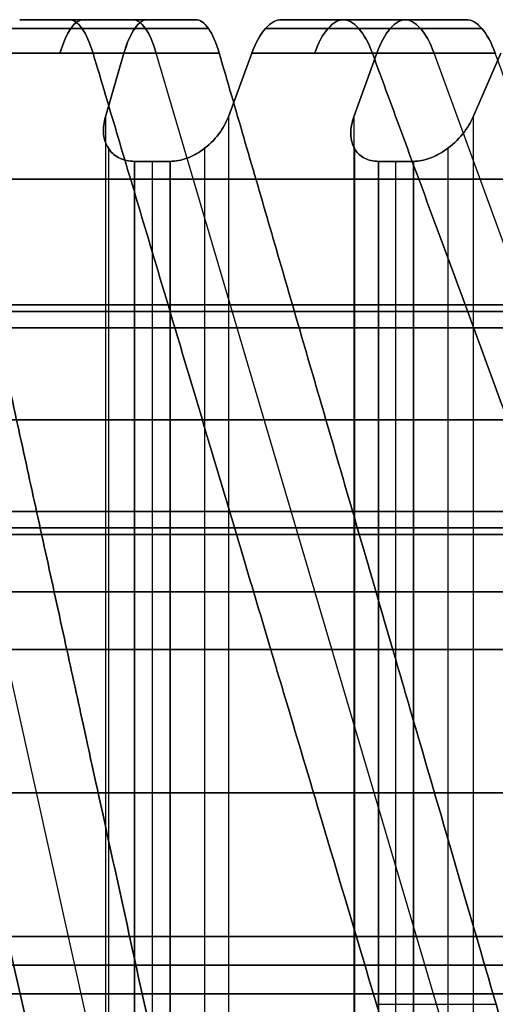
# Model space of a CAD drawing. Header units: millimetres. Extents: x -65 to 65, y -196 to 80.
# Tile 649 of 656: x 9 to 13, y 71 to 80. Entities that reach past the tile are written whole.
import ezdxf

# ---------------------------------------------------------------- set-up
doc = ezdxf.new("R2010")
doc.units = ezdxf.units.MM
doc.header["$MEASUREMENT"] = 0
doc.layers.add('IGES level 0', color=7, linetype='Continuous', true_color=0xa0a0a0)

msp = doc.modelspace()

# ---------------------------------------------------------------- linework, layer by layer
at = {"layer": 'IGES level 0'}
for p, q in [((9.3459, 80, -32.2592), (8.9171, 80, -30.8868)), ((8.9171, 80, 30.8868), (9.3459, 80, 32.2592)), ((9.3459, 80, -32.2592), (8.9171, 80, -30.8868)), ((8.9171, 80, 30.8868), (9.3459, 80, 32.2592)), ((9.0778, 80, -31.4011), (10.2927, 80, -31.4011)), ((9.0778, 80, 31.4011), (10.2927, 80, 31.4011)), ((9.6837, 80, -32.1595), (9.6837, 80, -30.6551)), ((9.6837, 80, 30.6551), (9.6837, 80, 32.1595)), ((10.0315, 80, -30.543), (10.4503, 80, -31.9186)), ((10.4503, 80, 31.9186), (10.0315, 80, 30.543)), ((10.0315, 80, -30.543), (10.4503, 80, -31.9186)), ((10.4503, 80, 31.9186), (10.0315, 80, 30.543)), ((11.7305, 80, -31.4706), (11.2002, 80, -30.1338)), ((11.7305, 80, -31.4706), (11.2002, 80, -30.1338)), ((11.2003, 80, 30.1338), (11.7305, 80, 31.4706)), ((11.2003, 80, 30.1338), (11.7305, 80, 31.4706)), ((11.3809, 80, -30.5892), (12.6281, 80, -30.5892)), ((11.3809, 80, 30.5892), (12.6281, 80, 30.5892)), ((12.0033, 80, -31.3676), (12.0033, 80, -29.823)), ((12.0033, 80, 29.823), (12.0033, 80, 31.3676)), ((12.2858, 80, -29.7077), (12.8064, 80, -31.0484)), ((12.8064, 80, 31.0484), (12.2858, 80, 29.7077)), ((12.2858, 80, -29.7077), (12.8064, 80, -31.0484)), ((12.8064, 80, 31.0484), (12.2858, 80, 29.7077)), ((11.3167, 63.1434, -49.5815), (7.6309, 79.7071, -33.4331)), ((11.3167, 63.1434, 49.5815), (7.6309, 79.7071, 33.4331)), ((9.8254, 79.7071, -29.8661), (9.6644, 79.1546, -29.3375)), ((9.6644, 79.1546, 29.3375), (9.8254, 79.7071, 29.8661)), ((9.6644, 79.1546, 29.3375), (9.8254, 79.7071, 29.8661)), ((9.8254, 79.7071, -29.8661), (9.6644, 79.1546, -29.3375)), ((14.9902, 63.1434, -48.5972), (10.108, 79.7071, -32.7694)), ((14.9902, 63.1434, 48.5972), (10.108, 79.7071, 32.7694)), ((10.7357, 79.1546, -28.9627), (10.9394, 79.7071, -29.4763)), ((10.9394, 79.7071, 29.4763), (10.7357, 79.1546, 28.9627)), ((10.9394, 79.7071, 29.4763), (10.7357, 79.1546, 28.9627)), ((10.7357, 79.1546, -28.9627), (10.9394, 79.7071, -29.4763)), ((12.0298, 79.7071, -29.0484), (11.8298, 79.1546, -28.5332)), ((11.8298, 79.1546, 28.5332), (12.0298, 79.7071, 29.0484)), ((11.8298, 79.1546, 28.5332), (12.0298, 79.7071, 29.0484)), ((12.0298, 79.7071, -29.0484), (11.8298, 79.1546, -28.5332)), ((18.58, 63.1434, -47.3411), (12.5286, 79.7071, -31.9224)), ((18.58, 63.1434, 47.3411), (12.5286, 79.7071, 31.9224)), ((12.87, 79.1546, -28.0794), (13.1116, 79.7071, -28.5764)), ((13.1116, 79.7071, 28.5764), (12.87, 79.1546, 28.0794)), ((13.1116, 79.7071, 28.5764), (12.87, 79.1546, 28.0794)), ((12.87, 79.1546, -28.0794), (13.1116, 79.7071, -28.5764)), ((9.6644, 79.1546, -29.3375), (9.6644, 55.8454, -29.3375)), ((9.6644, 79.1546, -29.3375), (9.6644, 55.8454, -29.3375)), ((9.6644, 79.1546, 29.3375), (9.6644, 55.8454, 29.3375)), ((9.6644, 79.1546, 29.3375), (9.6644, 55.8454, 29.3375)), ((10.7357, 79.1546, -28.9627), (10.7357, 55.8454, -28.9627)), ((10.7357, 79.1546, -28.9627), (10.7357, 55.8454, -28.9627)), ((10.7357, 79.1546, 28.9627), (10.7357, 55.8454, 28.9627)), ((10.7357, 79.1546, 28.9627), (10.7357, 55.8454, 28.9627)), ((11.8298, 79.1546, -28.5332), (11.8298, 55.8454, -28.5332)), ((11.8298, 79.1546, -28.5332), (11.8298, 55.8454, -28.5332)), ((11.8298, 79.1546, 28.5332), (11.8298, 55.8454, 28.5332)), ((11.8298, 79.1546, 28.5332), (11.8298, 55.8454, 28.5332)), ((12.87, 79.1546, -28.0794), (12.87, 55.8454, -28.0794)), ((12.87, 79.1546, -28.0794), (12.87, 55.8454, -28.0794)), ((12.87, 79.1546, 28.0794), (12.87, 55.8454, 28.0794)), ((12.87, 79.1546, 28.0794), (12.87, 55.8454, 28.0794)), ((9.6908, 78.8805, -29.0391), (9.6908, 56.1195, -29.0391)), ((9.6908, 78.8805, 29.0391), (9.6908, 56.1195, 29.0391)), ((10.529, 78.8805, -28.7458), (10.529, 56.1195, -28.7458)), ((10.529, 78.8805, 28.7458), (10.529, 56.1195, 28.7458)), ((11.8338, 78.8805, -28.2337), (11.8338, 56.1195, -28.2337)), ((11.8338, 78.8805, 28.2337), (11.8338, 56.1195, 28.2337)), ((12.6477, 78.8805, -27.8786), (12.6477, 56.1195, -27.8786)), ((12.6477, 78.8805, 27.8786), (12.6477, 56.1195, 27.8786)), ((9.917, 78.7663, -28.8427), (9.917, 56.2337, -28.8427)), ((9.917, 56.2337, -28.8427), (9.917, 78.7663, -28.8427)), ((9.917, 78.7663, 28.8427), (9.917, 56.2337, 28.8427)), ((9.917, 78.7663, 28.8427), (9.917, 56.2337, 28.8427)), ((10.0735, 56.2337, -28.7884), (10.0735, 78.7663, -28.7884)), ((10.0735, 56.2337, 28.7884), (10.0735, 78.7663, 28.7884)), ((10.2297, 78.7663, -28.7333), (10.2297, 56.2337, -28.7333)), ((10.2297, 78.7663, -28.7333), (10.2297, 56.2337, -28.7333)), ((10.2297, 78.7663, 28.7333), (10.2297, 56.2337, 28.7333)), ((10.2297, 56.2337, 28.7333), (10.2297, 78.7663, 28.7333)), ((12.0447, 78.7663, -28.021), (12.0447, 56.2337, -28.021)), ((12.0447, 56.2337, -28.021), (12.0447, 78.7663, -28.021)), ((12.0447, 78.7663, 28.021), (12.0447, 56.2337, 28.021)), ((12.0447, 78.7663, 28.021), (12.0447, 56.2337, 28.021)), ((12.1967, 56.2337, -27.9551), (12.1967, 78.7663, -27.9551)), ((12.1967, 56.2337, 27.9551), (12.1967, 78.7663, 27.9551)), ((12.3483, 78.7663, -27.8885), (12.3483, 56.2337, -27.8885)), ((12.3483, 78.7663, -27.8885), (12.3483, 56.2337, -27.8885)), ((12.3483, 78.7663, 27.8885), (12.3483, 56.2337, 27.8885)), ((12.3483, 56.2337, 27.8885), (12.3483, 78.7663, 27.8885)), ((-28.8, 77.5163), (28.8, 77.5163)), ((-13.25, 71.5163), (13.25, 71.5163))]:
    msp.add_line(p, q, dxfattribs=at)
at = {"layer": 'IGES level 0', "extrusion": (0, 1, 0)}
for centre, radius in [((0, 0, 78.6117), 30.3454), ((0, 0, 77.5163), 29.25), ((0, 0, 77.5163), 28.8), ((0, 0, 77.4577), 28.9414), ((0, 0, 77.3163), 29), ((0, 0, 77.3163), 29), ((0, 0, 76.5163), 29.25), ((0, 0, 76.5163), 29)]:
    msp.add_circle(centre, radius, dxfattribs=at)
at = {"layer": 'IGES level 0', "extrusion": (-4.90029e-16, 1, 0)}
msp.add_circle((0, 0, 75.7163), 29, dxfattribs=at)
at = {"layer": 'IGES level 0', "extrusion": (8.50947e-63, 1, 4.90029e-16)}
msp.add_circle((0, 0, 75.7163), 29, dxfattribs=at)
at = {"layer": 'IGES level 0', "extrusion": (-1.47306e-15, 1, -6.70499e-48)}
msp.add_circle((0, 0, 75.5749), 28.9414, dxfattribs=at)
at = {"layer": 'IGES level 0', "extrusion": (-4.85841e-16, 1, 0)}
msp.add_circle((0, 0, 75.5163), 29.25, dxfattribs=at)
at = {"layer": 'IGES level 0', "extrusion": (4.93432e-16, 1, 0)}
msp.add_circle((0, 0, 75.5163), 28.8, dxfattribs=at)
at = {"layer": 'IGES level 0', "extrusion": (-8.92971e-63, 1, -5.07531e-16)}
msp.add_circle((0, 0, 75.5163), 28, dxfattribs=at)
at = {"layer": 'IGES level 0', "extrusion": (1.08499e-30, 1, -5.07531e-16)}
for centre in [(0, 0, 75.5163), (0, 0, 74.5163)]:
    msp.add_circle(centre, 28, dxfattribs=at)
at = {"layer": 'IGES level 0', "extrusion": (5.07531e-16, 1, 0)}
for centre in [(0, 0, 75.5163), (0, 0, 72.0163)]:
    msp.add_circle(centre, 28, dxfattribs=at)
at = {"layer": 'IGES level 0', "extrusion": (1.34938e-62, 1, 5.07531e-16)}
msp.add_circle((0, 0, 75.0163), 28, dxfattribs=at)
at = {"layer": 'IGES level 0', "extrusion": (1.76213e-62, 1, 4.98626e-16)}
msp.add_circle((0, 0, 74.5163), 28.5, dxfattribs=at)
at = {"layer": 'IGES level 0', "extrusion": (1.82563e-62, 1, 5.07531e-16)}
msp.add_circle((0, 0, 74.5163), 28, dxfattribs=at)
at = {"layer": 'IGES level 0', "extrusion": (9.19374e-63, 1, 4.98626e-16)}
for centre in [(0, 0, 73.2663), (0, 0, 72.0163)]:
    msp.add_circle(centre, 28.5, dxfattribs=at)
at = {"layer": 'IGES level 0', "extrusion": (0, 1, 4.98626e-16)}
msp.add_circle((0, 0, 72.0163), 28.5, dxfattribs=at)
at = {"layer": 'IGES level 0', "extrusion": (-9.29129e-63, 1, -5.01265e-16)}
msp.add_circle((0, 0, 71.7663), 28.35, dxfattribs=at)
at = {"layer": 'IGES level 0', "extrusion": (-9.3904e-63, 1, -5.03931e-16)}
msp.add_circle((0, 0, 71.5163), 28.2, dxfattribs=at)
at = {"layer": 'IGES level 0', "extrusion": (0, 1, 0)}
for centre, radius, start, end in [((0, 0, 79.9239), 31.7652, 251.80286, 253.91142), ((0, 0, 79.7071), 31.4408, 251.7898, 253.92449), ((0, 0, 79.7071), 31.4408, 251.7898, 253.92449), ((0, 0, 79.7071), 31.4408, 110.36122, 112.49592), ((0, 0, 79.7071), 31.4408, 247.50408, 249.63878), ((0, 0, 79.7071), 31.4408, 247.50408, 249.63878), ((0, 0, 79.7071), 31.4408, 110.36122, 112.49592), ((0, 0, 78.7663), 30.5, 250.40312, 251.02545), ((0, 0, 78.7663), 30.5, 108.97455, 109.59688), ((0, 0, 78.7663), 30.5, 108.97455, 109.59688), ((0, 0, 78.7663), 30.5, 250.40312, 251.02545), ((0, 0, 78.7663), 30.5, 246.1174, 246.73974), ((0, 0, 78.7663), 30.5, 246.1174, 246.73974), ((0, 0, 77.5163), 28.8, 90, 0), ((0, 0, 77.5163), 29.25, 90, 270), ((0, 0, 75.5163), 28.8, 90, 0), ((0, 0, 74.5163), 28.5, 0, 180), ((0, 0, 71.5163), 28.2, 0, 180)]:
    msp.add_arc(centre, radius, start, end, dxfattribs=at)
at = {"layer": 'IGES level 0', "extrusion": (3.77853e-13, 1, 1.26622e-12)}
msp.add_arc((0, 0, 79.9239), 31.7652, 106.08857, 108.19714, dxfattribs=at)
at = {"layer": 'IGES level 0', "extrusion": (0.955573, -3.35868e-14, 0.294755)}
msp.add_arc((79, -32.1479), 1, 0, 45, dxfattribs=at)
at = {"layer": 'IGES level 0', "extrusion": (0.955573, 1.21484e-14, -0.294755)}
msp.add_arc((79, 32.1479), 1, 315, 360, dxfattribs=at)
at = {"layer": 'IGES level 0', "extrusion": (8.42516e-13, 1, -2.73137e-12)}
msp.add_arc((0, 0, 80), 33.5858, 251.87128, 253.84301, dxfattribs=at)
msp.add_arc((0, 0, 80), 33.5858, 251.87128, 253.84301, dxfattribs=at)
at = {"layer": 'IGES level 0', "extrusion": (-8.42516e-13, 1, -2.73137e-12)}
msp.add_arc((0, 0, 80), 33.5858, 106.15699, 108.12872, dxfattribs=at)
msp.add_arc((0, 0, 80), 33.5858, 106.15699, 108.12872, dxfattribs=at)
at = {"layer": 'IGES level 0', "extrusion": (4.16299e-13, 1, -1.39142e-12)}
msp.add_arc((0, 0, 79.9239), 33.9685, 251.88469, 253.8296, dxfattribs=at)
at = {"layer": 'IGES level 0', "extrusion": (8.56154e-13, 1, 2.77558e-12)}
msp.add_arc((0, 0, 79.9239), 33.9685, 106.1704, 108.11531, dxfattribs=at)
at = {"layer": 'IGES level 0', "extrusion": (0.955573, 7.93219e-14, 0.294755)}
msp.add_arc((79, -33.5858), 1, 315, 360, dxfattribs=at)
at = {"layer": 'IGES level 0', "extrusion": (0.955573, -1.02904e-13, -0.294755)}
msp.add_arc((79, 33.5858), 1, 360, 45, dxfattribs=at)
at = {"layer": 'IGES level 0', "extrusion": (-2.26334e-14, 1, -8.88294e-15)}
msp.add_arc((0, 0, 79.9239), 31.7652, 247.51715, 249.62571, dxfattribs=at)
at = {"layer": 'IGES level 0', "extrusion": (2.26333e-14, 1, -8.88293e-15)}
msp.add_arc((0, 0, 79.9239), 31.7652, 110.37429, 112.48285, dxfattribs=at)
at = {"layer": 'IGES level 0', "extrusion": (0.930874, -1.30059e-13, 0.365341)}
msp.add_arc((79, -32.1479), 1, 0, 45, dxfattribs=at)
at = {"layer": 'IGES level 0', "extrusion": (0.930874, -1.61979e-14, -0.365341)}
msp.add_arc((79, 32.1479), 1, 315, 0, dxfattribs=at)
at = {"layer": 'IGES level 0', "extrusion": (2.08855e-12, 1, -5.32154e-12)}
msp.add_arc((0, 0, 80), 33.5858, 247.58556, 249.55729, dxfattribs=at)
msp.add_arc((0, 0, 80), 33.5858, 247.58556, 249.55729, dxfattribs=at)
at = {"layer": 'IGES level 0', "extrusion": (1.04428e-12, 1, 2.66077e-12)}
msp.add_arc((0, 0, 80), 33.5858, 110.44271, 112.41444, dxfattribs=at)
msp.add_arc((0, 0, 80), 33.5858, 110.44271, 112.41444, dxfattribs=at)
at = {"layer": 'IGES level 0', "extrusion": (2.64148e-12, 1, -6.76411e-12)}
msp.add_arc((0, 0, 79.9239), 33.9685, 247.59897, 249.54388, dxfattribs=at)
at = {"layer": 'IGES level 0', "extrusion": (-2.29461e-14, 1, 9.00568e-15)}
msp.add_arc((0, 0, 79.9239), 33.9685, 110.45612, 112.40103, dxfattribs=at)
at = {"layer": 'IGES level 0', "extrusion": (0.930874, -7.38433e-15, 0.365341)}
msp.add_arc((79, -33.5858), 1, 315, 360, dxfattribs=at)
at = {"layer": 'IGES level 0', "extrusion": (0.930874, 1.56024e-13, -0.365341)}
msp.add_arc((79, 33.5858), 1, 360, 45, dxfattribs=at)
at = {"layer": 'IGES level 0', "extrusion": (7.67829e-13, 1, 2.48924e-12)}
msp.add_arc((0, 0, 79.7071), 31.4408, 106.07551, 108.2102, dxfattribs=at)
msp.add_arc((0, 0, 79.7071), 31.4408, 106.07551, 108.2102, dxfattribs=at)
at = {"layer": 'IGES level 0', "extrusion": (8.67965e-13, 1, -2.81387e-12)}
msp.add_arc((0, 0, 79.7071), 34.2929, 251.89591, 253.81838, dxfattribs=at)
msp.add_arc((0, 0, 79.7071), 34.2929, 251.89591, 253.81838, dxfattribs=at)
at = {"layer": 'IGES level 0', "extrusion": (8.67965e-13, 1, 2.81387e-12)}
msp.add_arc((0, 0, 79.7071), 34.2929, 106.18162, 108.10409, dxfattribs=at)
msp.add_arc((0, 0, 79.7071), 34.2929, 106.18162, 108.10409, dxfattribs=at)
at = {"layer": 'IGES level 0', "extrusion": (1.07582e-12, 1, -2.74114e-12)}
msp.add_arc((0, 0, 79.7071), 34.2929, 247.61019, 249.53267, dxfattribs=at)
msp.add_arc((0, 0, 79.7071), 34.2929, 247.61019, 249.53267, dxfattribs=at)
at = {"layer": 'IGES level 0', "extrusion": (-1.07582e-12, 1, -2.74114e-12)}
msp.add_arc((0, 0, 79.7071), 34.2929, 110.46733, 112.38981, dxfattribs=at)
msp.add_arc((0, 0, 79.7071), 34.2929, 110.46733, 112.38981, dxfattribs=at)
at = {"layer": 'IGES level 0', "extrusion": (1.26343e-11, 1, 2.89582e-11)}
msp.add_arc((0, 0, 78.7663), 30.5, 113.26026, 113.8826, dxfattribs=at)
msp.add_arc((0, 0, 78.7663), 30.5, 113.26026, 113.8826, dxfattribs=at)
at = {"layer": 'IGES level 0', "extrusion": (4.85841e-16, 1, -2.97492e-32)}
msp.add_arc((0, 0, 75.5163), 29.25, 90, 270, dxfattribs=at)
at = {"layer": 'IGES level 0', "extrusion": (5.07531e-16, 1, -3.10773e-32)}
msp.add_arc((0, 0, 75.5163), 28, 90, 270, dxfattribs=at)
at = {"layer": 'IGES level 0', "extrusion": (-3.05321e-32, 1, -4.98626e-16)}
msp.add_arc((0, 0, 74.5163), 28.5, 180, 0, dxfattribs=at)
at = {"layer": 'IGES level 0', "extrusion": (-3.08569e-32, 1, 5.03931e-16)}
msp.add_arc((0, 0, 71.5163), 28.2, 180, 0, dxfattribs=at)
at = {"layer": 'IGES level 0', "extrusion": (1.2297e-12, 1, 3.89797e-12)}
msp.add_arc((0, 0, 71.4253), 42.5747, 106.41061, 107.87511, dxfattribs=at)
at = {"layer": 'IGES level 0'}
for points, knots in [([(8.9171, 80, -30.8868), (8.9704, 80, -30.8714), (9.0238, 80, -30.8559), (9.1303, 80, -30.8246), (9.1835, 80, -30.8087), (9.2899, 80, -30.7768), (9.343, 80, -30.7607), (9.4492, 80, -30.7282), (9.5023, 80, -30.7119), (9.6083, 80, -30.6788), (9.6613, 80, -30.6622), (9.7672, 80, -30.6286), (9.8201, 80, -30.6117), (9.9259, 80, -30.5775), (9.9787, 80, -30.5603), (10.0315, 80, -30.543)], [0.0000001, 0.0000001, 0.0000001, 0.0000001, 0.1428199, 0.1428199, 0.2856457, 0.2856457, 0.4284814, 0.4284814, 0.5713308, 0.5713308, 0.7141978, 0.7141978, 0.8570862, 0.8570862, 0.9999999, 0.9999999, 0.9999999, 0.9999999]), ([(10.0315, 80, 30.543), (9.9787, 80, 30.5603), (9.9259, 80, 30.5775), (9.8202, 80, 30.6117), (9.7672, 80, 30.6286), (9.6614, 80, 30.6622), (9.6084, 80, 30.6788), (9.5023, 80, 30.7119), (9.4493, 80, 30.7282), (9.343, 80, 30.7607), (9.2899, 80, 30.7768), (9.1835, 80, 30.8087), (9.1303, 80, 30.8246), (9.0238, 80, 30.8559), (8.9704, 80, 30.8714), (8.9171, 80, 30.8868)], [0.0000001, 0.0000001, 0.0000001, 0.0000001, 0.142906, 0.142906, 0.2857893, 0.2857893, 0.4286537, 0.4286537, 0.5715031, 0.5715031, 0.7143414, 0.7143414, 0.8571724, 0.8571724, 0.9999999, 0.9999999, 0.9999999, 0.9999999]), ([(8.9171, 80, -30.8868), (8.9704, 80, -30.8714), (9.0238, 80, -30.8559), (9.1303, 80, -30.8246), (9.1835, 80, -30.8087), (9.2899, 80, -30.7768), (9.343, 80, -30.7607), (9.4492, 80, -30.7282), (9.5023, 80, -30.7119), (9.6083, 80, -30.6788), (9.6613, 80, -30.6622), (9.7672, 80, -30.6286), (9.8201, 80, -30.6117), (9.9259, 80, -30.5775), (9.9787, 80, -30.5603), (10.0315, 80, -30.543)], [0.0000001, 0.0000001, 0.0000001, 0.0000001, 0.1428199, 0.1428199, 0.2856457, 0.2856457, 0.4284814, 0.4284814, 0.5713308, 0.5713308, 0.7141978, 0.7141978, 0.8570862, 0.8570862, 0.9999999, 0.9999999, 0.9999999, 0.9999999]), ([(10.0315, 80, 30.543), (9.9787, 80, 30.5603), (9.9259, 80, 30.5775), (9.8202, 80, 30.6117), (9.7672, 80, 30.6286), (9.6614, 80, 30.6622), (9.6084, 80, 30.6788), (9.5023, 80, 30.7119), (9.4493, 80, 30.7282), (9.343, 80, 30.7607), (9.2899, 80, 30.7768), (9.1835, 80, 30.8087), (9.1303, 80, 30.8246), (9.0238, 80, 30.8559), (8.9704, 80, 30.8714), (8.9171, 80, 30.8868)], [0.0000001, 0.0000001, 0.0000001, 0.0000001, 0.142906, 0.142906, 0.2857893, 0.2857893, 0.4286537, 0.4286537, 0.5715031, 0.5715031, 0.7143414, 0.7143414, 0.8571724, 0.8571724, 0.9999999, 0.9999999, 0.9999999, 0.9999999]), ([(9.5568, 79.7071, -32.9343), (9.5292, 79.7999, -32.8457), (9.4963, 79.8735, -32.7405), (9.4239, 79.9741, -32.5089), (9.3851, 80, -32.3847), (9.3459, 80, -32.2592)], [-0.07880493, -0.07880493, -0.07880493, -0.07880493, -0.03942464, -0.03942464, 0, 0, 0, 0]), ([(9.3459, 80, 32.2592), (9.3851, 80, 32.3846), (9.4239, 79.9742, 32.5087), (9.4962, 79.8737, 32.7403), (9.5291, 79.8, 32.8456), (9.5568, 79.7071, 32.9343)], [-0.07880456, -0.07880456, -0.07880456, -0.07880456, -0.03941531, -0.03941531, 0, 0, 0, 0]), ([(9.5568, 79.7071, -32.9343), (9.5292, 79.7999, -32.8457), (9.4963, 79.8735, -32.7405), (9.4239, 79.9741, -32.5089), (9.3851, 80, -32.3847), (9.3459, 80, -32.2592)], [-0.07880493, -0.07880493, -0.07880493, -0.07880493, -0.03942464, -0.03942464, 0, 0, 0, 0]), ([(9.3459, 80, 32.2592), (9.3851, 80, 32.3846), (9.4239, 79.9742, 32.5087), (9.4962, 79.8737, 32.7403), (9.5291, 79.8, 32.8456), (9.5568, 79.7071, 32.9343)], [-0.07880456, -0.07880456, -0.07880456, -0.07880456, -0.03941531, -0.03941531, 0, 0, 0, 0]), ([(9.8254, 79.7071, -29.8661), (9.8524, 79.7999, -29.955), (9.8845, 79.8736, -30.0604), (9.9552, 79.9741, -30.2926), (9.9931, 80, -30.417), (10.0314, 80, -30.5428)], [-0.07880674, -0.07880674, -0.07880674, -0.07880674, -0.03942087, -0.03942087, 0, 0, 0, 0]), ([(10.0314, 80, 30.5428), (9.9932, 80, 30.4172), (9.9553, 79.9742, 30.2928), (9.8846, 79.8737, 30.0606), (9.8525, 79.8, 29.955), (9.8254, 79.7071, 29.8661)], [-0.07880635, -0.07880635, -0.07880635, -0.07880635, -0.03942086, -0.03942086, 0, 0, 0, 0]), ([(9.8254, 79.7071, -29.8661), (9.8524, 79.7999, -29.955), (9.8845, 79.8736, -30.0604), (9.9552, 79.9741, -30.2926), (9.9931, 80, -30.417), (10.0314, 80, -30.5428)], [-0.07880674, -0.07880674, -0.07880674, -0.07880674, -0.03942087, -0.03942087, 0, 0, 0, 0]), ([(10.0314, 80, 30.5428), (9.9932, 80, 30.4172), (9.9553, 79.9742, 30.2928), (9.8846, 79.8737, 30.0606), (9.8525, 79.8, 29.955), (9.8254, 79.7071, 29.8661)], [-0.07880635, -0.07880635, -0.07880635, -0.07880635, -0.03942086, -0.03942086, 0, 0, 0, 0]), ([(10.4503, 80, -31.9186), (10.4886, 80, -32.0442), (10.5264, 79.9742, -32.1686), (10.5971, 79.8737, -32.4008), (10.6293, 79.8, -32.5063), (10.6563, 79.7071, -32.5952)], [-0.07880456, -0.07880456, -0.07880456, -0.07880456, -0.03941643, -0.03941643, 0, 0, 0, 0]), ([(10.6563, 79.7071, 32.5952), (10.6293, 79.7999, 32.5064), (10.5972, 79.8736, 32.4009), (10.5265, 79.9741, 32.1688), (10.4886, 80, 32.0443), (10.4503, 80, 31.9186)], [-0.07880493, -0.07880493, -0.07880493, -0.07880493, -0.03942331, -0.03942331, 0, 0, 0, 0]), ([(10.4503, 80, -31.9186), (10.4886, 80, -32.0442), (10.5264, 79.9742, -32.1686), (10.5971, 79.8737, -32.4008), (10.6293, 79.8, -32.5063), (10.6563, 79.7071, -32.5952)], [-0.07880456, -0.07880456, -0.07880456, -0.07880456, -0.03941643, -0.03941643, 0, 0, 0, 0]), ([(10.6563, 79.7071, 32.5952), (10.6293, 79.7999, 32.5064), (10.5972, 79.8736, 32.4009), (10.5265, 79.9741, 32.1688), (10.4886, 80, 32.0443), (10.4503, 80, 31.9186)], [-0.07880493, -0.07880493, -0.07880493, -0.07880493, -0.03942331, -0.03942331, 0, 0, 0, 0]), ([(11.2002, 80, -30.1338), (11.1518, 80, -30.0117), (11.1039, 79.9742, -29.8909), (11.0144, 79.8737, -29.6653), (10.9737, 79.8, -29.5627), (10.9394, 79.7071, -29.4763)], [-0.07880635, -0.07880635, -0.07880635, -0.07880635, -0.03942086, -0.03942086, 0, 0, 0, 0]), ([(10.9394, 79.7071, 29.4763), (10.9737, 79.7999, 29.5626), (11.0143, 79.8736, 29.6651), (11.1038, 79.9741, 29.8907), (11.1518, 80, 30.0116), (11.2002, 80, 30.1338)], [-0.07880674, -0.07880674, -0.07880674, -0.07880674, -0.03942087, -0.03942087, 0, 0, 0, 0]), ([(11.2002, 80, -30.1338), (11.1518, 80, -30.0117), (11.1039, 79.9742, -29.8909), (11.0144, 79.8737, -29.6653), (10.9737, 79.8, -29.5627), (10.9394, 79.7071, -29.4763)], [-0.07880635, -0.07880635, -0.07880635, -0.07880635, -0.03942086, -0.03942086, 0, 0, 0, 0]), ([(10.9394, 79.7071, 29.4763), (10.9737, 79.7999, 29.5626), (11.0143, 79.8736, 29.6651), (11.1038, 79.9741, 29.8907), (11.1518, 80, 30.0116), (11.2002, 80, 30.1338)], [-0.07880674, -0.07880674, -0.07880674, -0.07880674, -0.03942087, -0.03942087, 0, 0, 0, 0]), ([(11.2002, 80, -30.1338), (11.2532, 80, -30.114), (11.3061, 80, -30.0943), (11.4118, 80, -30.0544), (11.4646, 80, -30.0342), (11.5701, 80, -29.9937), (11.6229, 80, -29.9733), (11.7282, 80, -29.9323), (11.7809, 80, -29.9116), (11.9091, 80, -29.8608), (11.9847, 80, -29.8306), (12.1354, 80, -29.7695), (12.2106, 80, -29.7386), (12.2858, 80, -29.7077)], [0, 0, 0, 0, 0.1452984, 0.1452984, 0.2906603, 0.2906603, 0.4360894, 0.4360894, 0.58159, 0.58159, 0.7908676, 0.7908676, 1, 1, 1, 1]), ([(11.2002, 80, -30.1338), (11.2532, 80, -30.114), (11.3061, 80, -30.0943), (11.4118, 80, -30.0544), (11.4646, 80, -30.0342), (11.5701, 80, -29.9937), (11.6229, 80, -29.9733), (11.7282, 80, -29.9323), (11.7809, 80, -29.9116), (11.9091, 80, -29.8608), (11.9847, 80, -29.8306), (12.1354, 80, -29.7695), (12.2106, 80, -29.7386), (12.2858, 80, -29.7077)], [0, 0, 0, 0, 0.1452984, 0.1452984, 0.2906603, 0.2906603, 0.4360894, 0.4360894, 0.58159, 0.58159, 0.7908676, 0.7908676, 1, 1, 1, 1]), ([(12.2858, 80, 29.7077), (12.2357, 80, 29.7284), (12.1856, 80, 29.749), (12.0852, 80, 29.7899), (12.035, 80, 29.8103), (11.9343, 80, 29.8507), (11.8839, 80, 29.8708), (11.7283, 80, 29.9324), (11.623, 80, 29.9736), (11.4118, 80, 30.0544), (11.306, 80, 30.0941), (11.2003, 80, 30.1338)], [0, 0, 0, 0, 0.1394043, 0.1394043, 0.2788735, 0.2788735, 0.4184113, 0.4184113, 0.7093352, 0.7093352, 1, 1, 1, 1]), ([(12.2858, 80, 29.7077), (12.2357, 80, 29.7284), (12.1856, 80, 29.749), (12.0852, 80, 29.7899), (12.035, 80, 29.8103), (11.9343, 80, 29.8507), (11.8839, 80, 29.8708), (11.7283, 80, 29.9324), (11.623, 80, 29.9736), (11.4118, 80, 30.0544), (11.306, 80, 30.0941), (11.2003, 80, 30.1338)], [0, 0, 0, 0, 0.1394043, 0.1394043, 0.2788735, 0.2788735, 0.4184113, 0.4184113, 0.7093352, 0.7093352, 1, 1, 1, 1]), ([(11.9913, 79.7071, -32.128), (11.9571, 79.7999, -32.0417), (11.9164, 79.8736, -31.9393), (11.827, 79.9741, -31.7137), (11.779, 80, -31.5928), (11.7305, 80, -31.4706)], [-0.07880493, -0.07880493, -0.07880493, -0.07880493, -0.03942071, -0.03942071, 0, 0, 0, 0]), ([(11.7305, 80, 31.4706), (11.7789, 80, 31.5927), (11.8269, 79.9742, 31.7135), (11.9164, 79.8737, 31.9391), (11.957, 79.8, 32.0417), (11.9913, 79.7071, 32.128)], [-0.07880456, -0.07880456, -0.07880456, -0.07880456, -0.03941942, -0.03941942, 0, 0, 0, 0]), ([(11.9913, 79.7071, -32.128), (11.9571, 79.7999, -32.0417), (11.9164, 79.8736, -31.9393), (11.827, 79.9741, -31.7137), (11.779, 80, -31.5928), (11.7305, 80, -31.4706)], [-0.07880493, -0.07880493, -0.07880493, -0.07880493, -0.03942071, -0.03942071, 0, 0, 0, 0]), ([(11.7305, 80, 31.4706), (11.7789, 80, 31.5927), (11.8269, 79.9742, 31.7135), (11.9164, 79.8737, 31.9391), (11.957, 79.8, 32.0417), (11.9913, 79.7071, 32.128)], [-0.07880456, -0.07880456, -0.07880456, -0.07880456, -0.03941942, -0.03941942, 0, 0, 0, 0]), ([(12.0298, 79.7071, -29.0484), (12.0634, 79.7999, -29.1349), (12.1033, 79.8736, -29.2377), (12.1911, 79.9741, -29.4639), (12.2382, 80, -29.5852), (12.2858, 80, -29.7077)], [-0.07880674, -0.07880674, -0.07880674, -0.07880674, -0.03942087, -0.03942087, 0, 0, 0, 0]), ([(12.2858, 80, 29.7077), (12.2383, 80, 29.5853), (12.1912, 79.9742, 29.4641), (12.1034, 79.8737, 29.2379), (12.0634, 79.8, 29.135), (12.0298, 79.7071, 29.0484)], [-0.07880635, -0.07880635, -0.07880635, -0.07880635, -0.03942086, -0.03942086, 0, 0, 0, 0]), ([(12.0298, 79.7071, -29.0484), (12.0634, 79.7999, -29.1349), (12.1033, 79.8736, -29.2377), (12.1911, 79.9741, -29.4639), (12.2382, 80, -29.5852), (12.2858, 80, -29.7077)], [-0.07880674, -0.07880674, -0.07880674, -0.07880674, -0.03942087, -0.03942087, 0, 0, 0, 0]), ([(12.2858, 80, 29.7077), (12.2383, 80, 29.5853), (12.1912, 79.9742, 29.4641), (12.1034, 79.8737, 29.2379), (12.0634, 79.8, 29.135), (12.0298, 79.7071, 29.0484)], [-0.07880635, -0.07880635, -0.07880635, -0.07880635, -0.03942086, -0.03942086, 0, 0, 0, 0]), ([(12.8064, 80, -31.0484), (12.8539, 80, -31.1708), (12.9009, 79.9742, -31.292), (12.9888, 79.8737, -31.5182), (13.0287, 79.8, -31.6211), (13.0624, 79.7071, -31.7077)], [-0.07880456, -0.07880456, -0.07880456, -0.07880456, -0.03941967, -0.03941967, 0, 0, 0, 0]), ([(13.0624, 79.7071, 31.7077), (13.0288, 79.7999, 31.6211), (12.9889, 79.8736, 31.5184), (12.901, 79.9741, 31.2922), (12.8539, 80, 31.1709), (12.8064, 80, 31.0484)], [-0.07880493, -0.07880493, -0.07880493, -0.07880493, -0.03942042, -0.03942042, 0, 0, 0, 0]), ([(12.8064, 80, -31.0484), (12.8539, 80, -31.1708), (12.9009, 79.9742, -31.292), (12.9888, 79.8737, -31.5182), (13.0287, 79.8, -31.6211), (13.0624, 79.7071, -31.7077)], [-0.07880456, -0.07880456, -0.07880456, -0.07880456, -0.03941967, -0.03941967, 0, 0, 0, 0]), ([(13.0624, 79.7071, 31.7077), (13.0288, 79.7999, 31.6211), (12.9889, 79.8736, 31.5184), (12.901, 79.9741, 31.2922), (12.8539, 80, 31.1709), (12.8064, 80, 31.0484)], [-0.07880493, -0.07880493, -0.07880493, -0.07880493, -0.03942042, -0.03942042, 0, 0, 0, 0]), ([(9.917, 78.7663, -28.8427), (9.8705, 78.7663, -28.8587), (9.8257, 78.7761, -28.8843), (9.7517, 78.8117, -28.947), (9.7223, 78.8374, -28.9839), (9.6713, 78.9041, -29.0714), (9.6537, 78.9532, -29.1289), (9.6439, 79.0545, -29.2388), (9.6503, 79.1063, -29.2912), (9.6644, 79.1546, -29.3375)], [-0.07273084, -0.07273084, -0.07273084, -0.07273084, -0.05797307, -0.05797307, -0.04321531, -0.04321531, -0.02160765, -0.02160765, -0.00127559, -0.00127559, -0.00127559, -0.00127559]), ([(9.6644, 79.1546, 29.3375), (9.6503, 79.1063, 29.2912), (9.6439, 79.0545, 29.2388), (9.6537, 78.9532, 29.1289), (9.6713, 78.9041, 29.0714), (9.7223, 78.8374, 28.9839), (9.7517, 78.8117, 28.947), (9.8257, 78.7761, 28.8843), (9.8705, 78.7663, 28.8587), (9.917, 78.7663, 28.8427)], [-0.14418609, -0.14418609, -0.14418609, -0.14418609, -0.12385403, -0.12385403, -0.10224638, -0.10224638, -0.08748861, -0.08748861, -0.07273084, -0.07273084, -0.07273084, -0.07273084]), ([(9.6644, 79.1546, 29.3375), (9.6503, 79.1063, 29.2912), (9.6439, 79.0545, 29.2388), (9.6537, 78.9532, 29.1289), (9.6713, 78.9041, 29.0714), (9.7223, 78.8374, 28.9839), (9.7517, 78.8117, 28.947), (9.8257, 78.7761, 28.8843), (9.8705, 78.7663, 28.8587), (9.917, 78.7663, 28.8427)], [-0.14418609, -0.14418609, -0.14418609, -0.14418609, -0.12385403, -0.12385403, -0.10224638, -0.10224638, -0.08748861, -0.08748861, -0.07273084, -0.07273084, -0.07273084, -0.07273084]), ([(9.917, 78.7663, -28.8427), (9.8705, 78.7663, -28.8587), (9.8257, 78.7761, -28.8843), (9.7517, 78.8117, -28.947), (9.7223, 78.8374, -28.9839), (9.6713, 78.9041, -29.0714), (9.6537, 78.9532, -29.1289), (9.6439, 79.0545, -29.2388), (9.6503, 79.1063, -29.2912), (9.6644, 79.1546, -29.3375)], [-0.07273084, -0.07273084, -0.07273084, -0.07273084, -0.05797307, -0.05797307, -0.04321531, -0.04321531, -0.02160765, -0.02160765, -0.00127559, -0.00127559, -0.00127559, -0.00127559]), ([(10.7357, 79.1546, -28.9627), (10.7178, 79.1063, -28.9177), (10.6902, 79.0545, -28.8727), (10.614, 78.9532, -28.7929), (10.5644, 78.9041, -28.7588), (10.47, 78.8374, -28.7223), (10.424, 78.8117, -28.7117), (10.327, 78.7761, -28.7089), (10.2761, 78.7663, -28.7168), (10.2297, 78.7663, -28.7333)], [-0.14418609, -0.14418609, -0.14418609, -0.14418609, -0.12385403, -0.12385403, -0.10224638, -0.10224638, -0.08748861, -0.08748861, -0.07273084, -0.07273084, -0.07273084, -0.07273084]), ([(10.2297, 78.7663, 28.7333), (10.2761, 78.7663, 28.7168), (10.327, 78.7761, 28.7089), (10.424, 78.8117, 28.7117), (10.47, 78.8374, 28.7223), (10.5644, 78.9041, 28.7588), (10.614, 78.9532, 28.7929), (10.6902, 79.0545, 28.8727), (10.7178, 79.1063, 28.9177), (10.7357, 79.1546, 28.9627)], [-0.07273084, -0.07273084, -0.07273084, -0.07273084, -0.05797307, -0.05797307, -0.04321531, -0.04321531, -0.02160765, -0.02160765, -0.00127559, -0.00127559, -0.00127559, -0.00127559]), ([(10.2297, 78.7663, 28.7333), (10.2761, 78.7663, 28.7168), (10.327, 78.7761, 28.7089), (10.424, 78.8117, 28.7117), (10.47, 78.8374, 28.7223), (10.5644, 78.9041, 28.7588), (10.614, 78.9532, 28.7929), (10.6902, 79.0545, 28.8727), (10.7178, 79.1063, 28.9177), (10.7357, 79.1546, 28.9627)], [-0.07273084, -0.07273084, -0.07273084, -0.07273084, -0.05797307, -0.05797307, -0.04321531, -0.04321531, -0.02160765, -0.02160765, -0.00127559, -0.00127559, -0.00127559, -0.00127559]), ([(10.7357, 79.1546, -28.9627), (10.7178, 79.1063, -28.9177), (10.6902, 79.0545, -28.8727), (10.614, 78.9532, -28.7929), (10.5644, 78.9041, -28.7588), (10.47, 78.8374, -28.7223), (10.424, 78.8117, -28.7117), (10.327, 78.7761, -28.7089), (10.2761, 78.7663, -28.7168), (10.2297, 78.7663, -28.7333)], [-0.14418609, -0.14418609, -0.14418609, -0.14418609, -0.12385403, -0.12385403, -0.10224638, -0.10224638, -0.08748861, -0.08748861, -0.07273084, -0.07273084, -0.07273084, -0.07273084]), ([(12.0447, 78.7663, -28.021), (11.9995, 78.7663, -28.0404), (11.9568, 78.7761, -28.0693), (11.8876, 78.8117, -28.1373), (11.8611, 78.8374, -28.1764), (11.8167, 78.9041, -28.2673), (11.8035, 78.9532, -28.3261), (11.802, 79.0545, -28.4364), (11.8123, 79.1063, -28.4881), (11.8298, 79.1546, -28.5332)], [-0.07273084, -0.07273084, -0.07273084, -0.07273084, -0.05797307, -0.05797307, -0.04321531, -0.04321531, -0.02160765, -0.02160765, -0.00127559, -0.00127559, -0.00127559, -0.00127559]), ([(11.8298, 79.1546, 28.5332), (11.8123, 79.1063, 28.4881), (11.802, 79.0545, 28.4364), (11.8035, 78.9532, 28.3261), (11.8167, 78.9041, 28.2673), (11.8611, 78.8374, 28.1764), (11.8876, 78.8117, 28.1373), (11.9568, 78.7761, 28.0693), (11.9995, 78.7663, 28.0404), (12.0447, 78.7663, 28.021)], [-0.14418609, -0.14418609, -0.14418609, -0.14418609, -0.12385403, -0.12385403, -0.10224638, -0.10224638, -0.08748861, -0.08748861, -0.07273084, -0.07273084, -0.07273084, -0.07273084]), ([(11.8298, 79.1546, 28.5332), (11.8123, 79.1063, 28.4881), (11.802, 79.0545, 28.4364), (11.8035, 78.9532, 28.3261), (11.8167, 78.9041, 28.2673), (11.8611, 78.8374, 28.1764), (11.8876, 78.8117, 28.1373), (11.9568, 78.7761, 28.0693), (11.9995, 78.7663, 28.0404), (12.0447, 78.7663, 28.021)], [-0.14418609, -0.14418609, -0.14418609, -0.14418609, -0.12385403, -0.12385403, -0.10224638, -0.10224638, -0.08748861, -0.08748861, -0.07273084, -0.07273084, -0.07273084, -0.07273084]), ([(12.0447, 78.7663, -28.021), (11.9995, 78.7663, -28.0404), (11.9568, 78.7761, -28.0693), (11.8876, 78.8117, -28.1373), (11.8611, 78.8374, -28.1764), (11.8167, 78.9041, -28.2673), (11.8035, 78.9532, -28.3261), (11.802, 79.0545, -28.4364), (11.8123, 79.1063, -28.4881), (11.8298, 79.1546, -28.5332)], [-0.07273084, -0.07273084, -0.07273084, -0.07273084, -0.05797307, -0.05797307, -0.04321531, -0.04321531, -0.02160765, -0.02160765, -0.00127559, -0.00127559, -0.00127559, -0.00127559]), ([(12.87, 79.1546, -28.0794), (12.8489, 79.1063, -28.0359), (12.818, 79.0545, -27.9931), (12.7361, 78.9532, -27.9192), (12.684, 78.9041, -27.889), (12.5872, 78.8374, -27.8596), (12.5405, 78.8117, -27.8525), (12.4436, 78.7761, -27.8569), (12.3933, 78.7663, -27.8686), (12.3483, 78.7663, -27.8885)], [-0.14418609, -0.14418609, -0.14418609, -0.14418609, -0.12385403, -0.12385403, -0.10224638, -0.10224638, -0.08748861, -0.08748861, -0.07273084, -0.07273084, -0.07273084, -0.07273084]), ([(12.3483, 78.7663, 27.8885), (12.3933, 78.7663, 27.8686), (12.4436, 78.7761, 27.8569), (12.5405, 78.8117, 27.8525), (12.5872, 78.8374, 27.8596), (12.684, 78.9041, 27.889), (12.7361, 78.9532, 27.9192), (12.818, 79.0545, 27.9931), (12.8489, 79.1063, 28.0359), (12.87, 79.1546, 28.0794)], [-0.07273084, -0.07273084, -0.07273084, -0.07273084, -0.05797307, -0.05797307, -0.04321531, -0.04321531, -0.02160765, -0.02160765, -0.00127559, -0.00127559, -0.00127559, -0.00127559]), ([(12.3483, 78.7663, 27.8885), (12.3933, 78.7663, 27.8686), (12.4436, 78.7761, 27.8569), (12.5405, 78.8117, 27.8525), (12.5872, 78.8374, 27.8596), (12.684, 78.9041, 27.889), (12.7361, 78.9532, 27.9192), (12.818, 79.0545, 27.9931), (12.8489, 79.1063, 28.0359), (12.87, 79.1546, 28.0794)], [-0.07273084, -0.07273084, -0.07273084, -0.07273084, -0.05797307, -0.05797307, -0.04321531, -0.04321531, -0.02160765, -0.02160765, -0.00127559, -0.00127559, -0.00127559, -0.00127559]), ([(12.87, 79.1546, -28.0794), (12.8489, 79.1063, -28.0359), (12.818, 79.0545, -27.9931), (12.7361, 78.9532, -27.9192), (12.684, 78.9041, -27.889), (12.5872, 78.8374, -27.8596), (12.5405, 78.8117, -27.8525), (12.4436, 78.7761, -27.8569), (12.3933, 78.7663, -27.8686), (12.3483, 78.7663, -27.8885)], [-0.14418609, -0.14418609, -0.14418609, -0.14418609, -0.12385403, -0.12385403, -0.10224638, -0.10224638, -0.08748861, -0.08748861, -0.07273084, -0.07273084, -0.07273084, -0.07273084])]:
    msp.add_open_spline(points, degree=3, knots=knots, dxfattribs=at)
for points, weights in [([(10.8139, 63.1434, -49.6936), (8.5772, 73.0367, -40.0555), (7.0689, 79.7071, -33.5564)], [1.14984327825, 1.10182539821, 1.01584959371]), ([(7.0689, 79.7071, 33.5564), (8.5772, 73.0367, 40.0555), (10.8139, 63.1434, 49.6936)], [1.01584959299, 1.10182539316, 1.14984327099]), ([(10.8139, 63.1434, -49.6936), (8.5772, 73.0367, -40.0555), (7.0689, 79.7071, -33.5564)], [1.14984327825, 1.10182539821, 1.01584959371]), ([(7.0689, 79.7071, 33.5564), (8.5772, 73.0367, 40.0555), (10.8139, 63.1434, 49.6936)], [1.01584959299, 1.10182539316, 1.14984327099]), ([(8.1907, 79.7071, -33.3004), (9.6516, 73.0367, -39.8102), (11.8182, 63.1434, -49.4644)], [1.01584959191, 1.1018253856, 1.14984326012]), ([(11.8182, 63.1434, 49.4644), (9.6516, 73.0367, 39.8102), (8.1907, 79.7071, 33.3004)], [1.14984330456, 1.1018254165, 1.01584959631]), ([(8.1907, 79.7071, -33.3004), (9.6516, 73.0367, -39.8102), (11.8182, 63.1434, -49.4644)], [1.01584959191, 1.1018253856, 1.14984326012]), ([(11.8182, 63.1434, 49.4644), (9.6516, 73.0367, 39.8102), (8.1907, 79.7071, 33.3004)], [1.14984330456, 1.1018254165, 1.01584959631]), ([(14.4973, 63.1434, -48.7465), (11.5466, 73.0367, -39.3025), (9.5568, 79.7071, -32.9343)], [1.14984331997, 1.10182542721, 1.01584959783]), ([(9.5568, 79.7071, 32.9343), (11.5466, 73.0367, 39.3025), (14.4973, 63.1434, 48.7465)], [1.015849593, 1.10182539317, 1.149843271]), ([(14.4973, 63.1434, -48.7465), (11.5466, 73.0367, -39.3025), (9.5568, 79.7071, -32.9343)], [1.14984331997, 1.10182542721, 1.01584959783]), ([(9.5568, 79.7071, 32.9343), (11.5466, 73.0367, 39.3025), (14.4973, 63.1434, 48.7465)], [1.015849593, 1.10182539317, 1.149843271]), ([(10.6563, 79.7071, -32.5952), (12.5997, 73.0367, -38.9776), (15.4817, 63.1434, -48.4429)], [1.01584959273, 1.10182539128, 1.14984326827]), ([(15.4817, 63.1434, 48.4429), (12.5997, 73.0367, 38.9776), (10.6563, 79.7071, 32.5952)], [1.14984328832, 1.1018254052, 1.01584959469]), ([(10.6563, 79.7071, -32.5952), (12.5997, 73.0367, -38.9776), (15.4817, 63.1434, -48.4429)], [1.01584959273, 1.10182539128, 1.14984326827]), ([(15.4817, 63.1434, 48.4429), (12.5997, 73.0367, 38.9776), (10.6563, 79.7071, 32.5952)], [1.14984328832, 1.1018254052, 1.01584959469]), ([(18.0996, 63.1434, -47.5268), (14.4513, 73.0367, -38.3297), (11.9913, 79.7071, -32.128)], [1.14984329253, 1.10182540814, 1.01584959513]), ([(11.9913, 79.7071, 32.128), (14.4513, 73.0367, 38.3297), (18.0996, 63.1434, 47.5268)], [1.01584959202, 1.10182538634, 1.14984326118]), ([(18.0996, 63.1434, -47.5268), (14.4513, 73.0367, -38.3297), (11.9913, 79.7071, -32.128)], [1.14984329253, 1.10182540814, 1.01584959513]), ([(11.9913, 79.7071, 32.128), (14.4513, 73.0367, 38.3297), (18.0996, 63.1434, 47.5268)], [1.01584959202, 1.10182538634, 1.14984326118]), ([(19.0585, 63.1434, 47.1505), (15.4772, 73.0367, 37.9271), (13.0624, 79.7071, 31.7077)], [1.14984331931, 1.10182542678, 1.0158495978]), ([(19.0585, 63.1434, 47.1505), (15.4772, 73.0367, 37.9271), (13.0624, 79.7071, 31.7077)], [1.14984331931, 1.10182542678, 1.0158495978])]:
    msp.add_rational_spline(points, weights, degree=2, dxfattribs=at)

doc.saveas('drawing.dxf')
